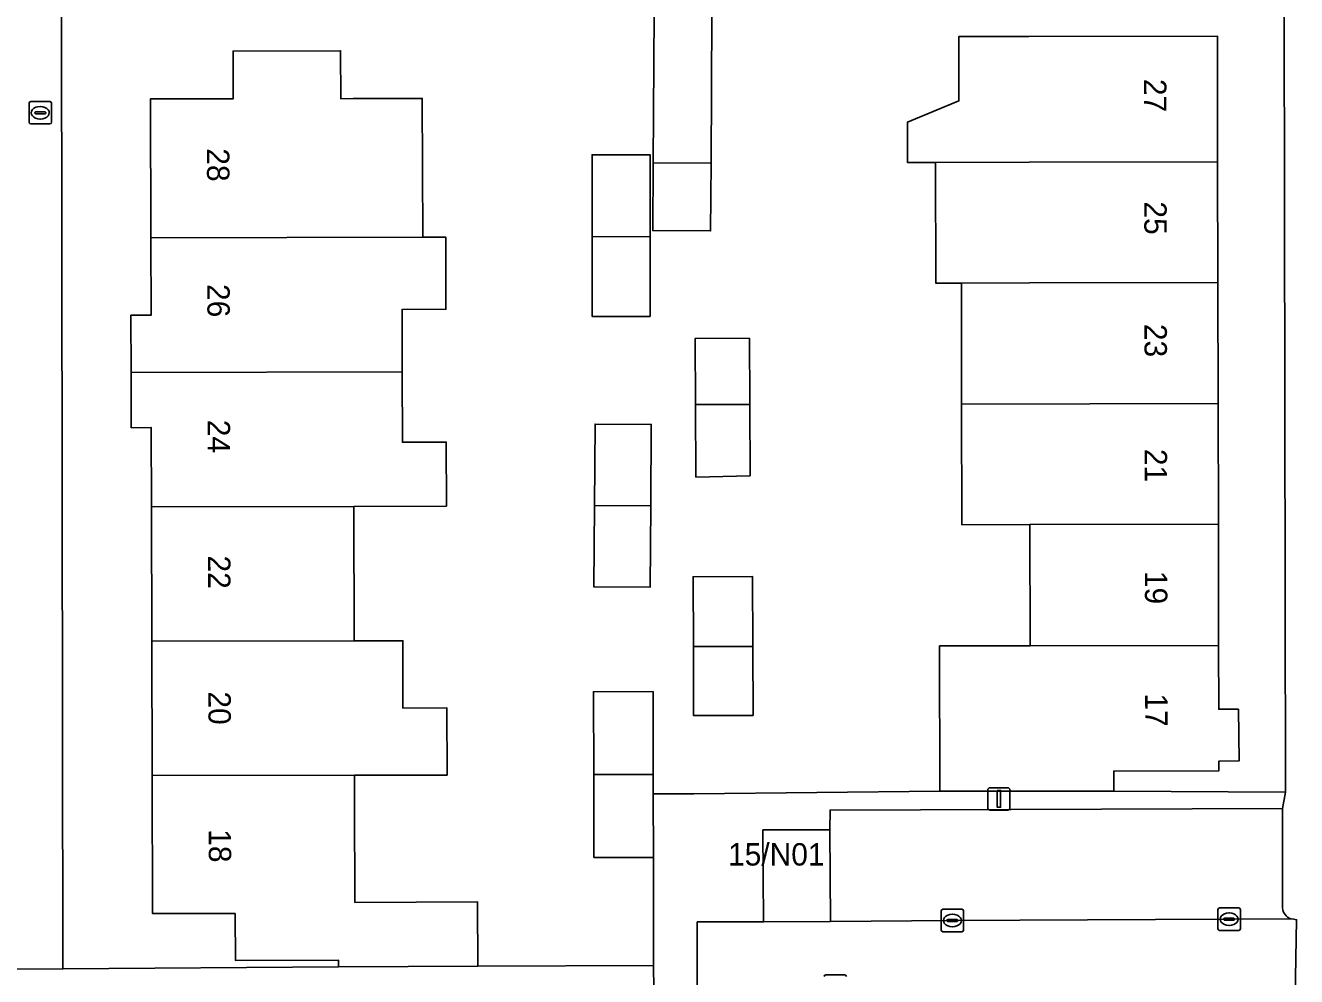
# Model space of a CAD drawing. Extents: x 160455 to 162082, y 388339 to 389736.
# Drawn here: x 160888.5 to 160945.3, y 388547.2 to 388589.6 of the extents above; entities that cross this region are included whole.
import ezdxf

# ---------------------------------------------------------------- set-up
doc = ezdxf.new("R2010")
doc.units = 0
for name, color, linetype in [('IMGEO_Brandkraan', 7, 'Continuous'), ('IMGEO_Erf', 7, 'Continuous'), ('IMGEO_Kolk', 7, 'Continuous'), ('IMGEO_Lichtmast', 7, 'Continuous'), ('IMGEO_Muur', 7, 'Continuous'), ('IMGEO_Pand', 7, 'Continuous'), ('IMGEO_Pand_nummerreeks', 7, 'Continuous'), ('IMGEO_Parkeervlak_open', 7, 'Continuous'), ('IMGEO_Rijbaan_lokaal_open', 7, 'Continuous'), ('IMGEO_Rioolput', 7, 'Continuous'), ('IMGEO_Voetpad_open', 7, 'Continuous')]:
    doc.layers.add(name, color=color, linetype=linetype)

msp = doc.modelspace()

# ---------------------------------------------------------------- linework, layer by layer
at = {"layer": 'IMGEO_Brandkraan'}
for p, q in [((160888.695, 388585.298), (160888.695, 388586.15)), ((160888.77, 388586.224), (160889.622, 388586.224)), ((160889.696, 388586.15), (160889.696, 388585.298)), ((160888.954, 388585.718), (160888.954, 388585.73)), ((160889.392, 388585.681), (160888.994, 388585.681)), ((160888.997, 388585.767), (160889.395, 388585.767)), ((160889.183, 388586.004), (160889.208, 388586.004)), ((160889.438, 388585.73), (160889.438, 388585.718)), ((160889.622, 388585.224), (160888.77, 388585.224)), ((160889.206, 388585.444), (160889.181, 388585.444))]:
    msp.add_line(p, q, dxfattribs=at)
for points in [[(160888.695, 388585.298), (160888.695, 388586.15)], [(160888.77, 388586.224), (160889.622, 388586.224)], [(160889.696, 388586.15), (160889.696, 388585.298)], [(160889.622, 388585.224), (160888.77, 388585.224)]]:
    msp.add_lwpolyline(points, dxfattribs=at)
for centre, radius, start, end in [((160888.772, 388586.148), 0.0765, 91.552, 178.448), ((160888.772, 388586.148), 0.0765, 91.552, 178.448), ((160889.62, 388586.148), 0.0765, 1.552, 88.448), ((160889.62, 388586.148), 0.0765, 1.552, 88.448), ((160888.994, 388585.727), 0.0403, 85.8775, 175.7526), ((160888.991, 388585.717), 0.0366, 178.938, 274.7102), ((160889.395, 388585.724), 0.043, 264.8664, 352.4533), ((160889.399, 388585.729), 0.0386, 1.7309, 96.639), ((160888.772, 388585.3), 0.0765, 181.552, 268.448), ((160888.772, 388585.3), 0.0765, 181.552, 268.448), ((160889.62, 388585.3), 0.0765, 271.552, 358.448), ((160889.62, 388585.3), 0.0765, 271.552, 358.448)]:
    msp.add_arc(centre, radius, start, end, dxfattribs=at)
for centre, major_axis, ratio, start_param, end_param in [((160889.182, 388585.724), (-0.387, 0.002), 0.722429, 4.712389, 7.853982), ((160889.207, 388585.724), (-0.39, 0.002), 0.717154, 1.570796, 4.712389)]:
    msp.add_ellipse(centre, major_axis=major_axis, ratio=ratio, start_param=start_param, end_param=end_param, dxfattribs=at)
at = {"layer": 'IMGEO_Erf'}
msp.add_lwpolyline([(160890.136, 388590.2), (160890.205, 388547.5), (160902.52, 388547.596), (160902.519, 388547.884), (160897.919, 388547.869), (160897.9, 388549.968), (160894.21, 388549.964), (160894.194, 388556.126), (160894.179, 388562.126), (160894.163, 388568.127), (160894.154, 388571.664), (160893.255, 388571.662), (160893.249, 388574.124), (160893.242, 388576.682), (160894.141, 388576.684), (160894.132, 388580.138), (160894.116, 388586.339), (160897.816, 388586.349), (160897.811, 388588.479), (160902.611, 388588.492), (160902.617, 388586.353), (160903.167, 388586.355), (160906.257, 388586.366), (160906.279, 388580.169), (160907.308, 388580.172), (160907.317, 388576.95), (160905.355, 388576.945), (160905.362, 388574.152), (160905.37, 388571.015), (160907.332, 388571.02), (160907.339, 388568.162), (160903.208, 388568.151), (160903.221, 388562.147), (160905.391, 388562.152), (160905.398, 388559.144), (160907.36, 388559.149), (160907.367, 388556.155), (160903.234, 388556.146), (160903.237, 388554.987), (160903.247, 388550.469), (160908.731, 388550.488), (160908.741, 388547.618), (160916.591, 388547.646), (160916.585, 388552.478), (160913.926, 388552.472), (160913.917, 388556.17), (160913.907, 388559.87), (160916.567, 388559.877), (160916.576, 388556.176), (160916.578, 388555.308), (160918.389, 388555.314), (160929.373, 388555.426), (160929.367, 388561.916), (160933.416, 388561.924), (160933.405, 388567.334), (160930.365, 388567.328), (160930.354, 388572.718), (160930.343, 388578.122), (160929.196, 388578.12), (160929.185, 388583.506), (160927.936, 388583.503), (160927.932, 388585.301), (160930.23, 388586.256), (160930.224, 388589.128), (160933.36, 388589.134), (160941.779, 388589.151), (160941.79, 388583.531), (160941.801, 388578.142), (160941.812, 388572.741), (160941.823, 388567.351), (160941.834, 388561.941), (160941.84, 388559.091), (160942.721, 388559.088), (160942.756, 388556.793), (160941.851, 388556.779), (160941.839, 388556.336), (160937.15, 388556.333), (160937.152, 388555.434), (160944.828, 388555.395), (160944.768, 388590.348)], dxfattribs=at)
for points in [[(160919.16, 388583.485), (160919.141, 388580.449), (160916.556, 388580.465), (160916.575, 388583.48), (160916.616, 388590.185), (160919.201, 388590.17)], [(160916.438, 388576.63), (160913.845, 388576.63), (160913.845, 388580.188), (160913.845, 388583.848), (160916.438, 388583.848), (160916.438, 388580.195)], [(160920.89, 388572.699), (160920.906, 388569.517), (160918.482, 388569.458), (160918.464, 388572.694), (160918.447, 388575.639), (160920.875, 388575.653), (160920.889, 388572.825)], [(160916.488, 388571.808), (160916.464, 388568.186), (160916.44, 388564.535), (160913.93, 388564.551), (160913.954, 388568.18), (160913.978, 388571.824)], [(160921.029, 388561.899), (160921.038, 388558.813), (160918.378, 388558.805), (160918.369, 388561.894), (160918.359, 388565.004), (160921.019, 388565.012)]]:
    msp.add_lwpolyline(points, close=True, dxfattribs=at)
at = {"layer": 'IMGEO_Kolk'}
for p, q in [((160929.44, 388549.232), (160929.44, 388550.084)), ((160929.515, 388550.158), (160930.367, 388550.158)), ((160929.742, 388549.701), (160930.14, 388549.701)), ((160929.928, 388549.938), (160929.953, 388549.938)), ((160930.441, 388550.084), (160930.441, 388549.232)), ((160941.804, 388549.292), (160941.804, 388550.144)), ((160941.879, 388550.218), (160942.731, 388550.218)), ((160942.063, 388549.712), (160942.063, 388549.724)), ((160942.106, 388549.761), (160942.504, 388549.761)), ((160942.292, 388549.998), (160942.317, 388549.998)), ((160942.547, 388549.724), (160942.547, 388549.712)), ((160942.805, 388550.144), (160942.805, 388549.292)), ((160930.367, 388549.158), (160929.515, 388549.158)), ((160929.699, 388549.652), (160929.699, 388549.664)), ((160930.137, 388549.615), (160929.739, 388549.615)), ((160929.951, 388549.378), (160929.926, 388549.378)), ((160930.183, 388549.664), (160930.183, 388549.652)), ((160942.731, 388549.218), (160941.879, 388549.218)), ((160942.501, 388549.675), (160942.103, 388549.675)), ((160942.315, 388549.438), (160942.29, 388549.438))]:
    msp.add_line(p, q, dxfattribs=at)
for points in [[(160929.44, 388549.232), (160929.44, 388550.084)], [(160929.515, 388550.158), (160930.367, 388550.158)], [(160930.441, 388550.084), (160930.441, 388549.232)], [(160941.804, 388549.292), (160941.804, 388550.144)], [(160941.879, 388550.218), (160942.731, 388550.218)], [(160942.805, 388550.144), (160942.805, 388549.292)], [(160930.367, 388549.158), (160929.515, 388549.158)], [(160942.731, 388549.218), (160941.879, 388549.218)]]:
    msp.add_lwpolyline(points, dxfattribs=at)
for centre, radius, start, end in [((160929.517, 388550.082), 0.0765, 91.552, 178.448), ((160929.517, 388550.082), 0.0765, 91.552, 178.448), ((160929.739, 388549.661), 0.0403, 85.8775, 175.7526), ((160930.144, 388549.663), 0.0386, 1.7309, 96.639), ((160930.365, 388550.082), 0.0765, 1.552, 88.448), ((160930.365, 388550.082), 0.0765, 1.552, 88.448), ((160941.881, 388550.142), 0.0765, 91.552, 178.448), ((160941.881, 388550.142), 0.0765, 91.552, 178.448), ((160942.103, 388549.721), 0.0403, 85.8775, 175.7526), ((160942.1, 388549.711), 0.0366, 178.938, 274.7102), ((160942.504, 388549.718), 0.043, 264.8664, 352.4533), ((160942.508, 388549.723), 0.0386, 1.7309, 96.639), ((160942.729, 388550.142), 0.0765, 1.552, 88.448), ((160942.729, 388550.142), 0.0765, 1.552, 88.448), ((160929.517, 388549.234), 0.0765, 181.552, 268.448), ((160929.517, 388549.234), 0.0765, 181.552, 268.448), ((160929.736, 388549.651), 0.0366, 178.938, 274.7102), ((160930.14, 388549.658), 0.043, 264.8664, 352.4533), ((160930.365, 388549.234), 0.0765, 271.552, 358.448), ((160930.365, 388549.234), 0.0765, 271.552, 358.448), ((160941.881, 388549.294), 0.0765, 181.552, 268.448), ((160941.881, 388549.294), 0.0765, 181.552, 268.448), ((160942.729, 388549.294), 0.0765, 271.552, 358.448), ((160942.729, 388549.294), 0.0765, 271.552, 358.448)]:
    msp.add_arc(centre, radius, start, end, dxfattribs=at)
for centre, major_axis, ratio, start_param, end_param in [((160929.927, 388549.658), (-0.387, 0.002), 0.722429, 4.712389, 7.853982), ((160929.952, 388549.658), (-0.39, 0.002), 0.717154, 1.570796, 4.712389), ((160942.291, 388549.718), (-0.387, 0.002), 0.722429, 4.712389, 7.853982), ((160942.316, 388549.718), (-0.39, 0.002), 0.717154, 1.570796, 4.712389)]:
    msp.add_ellipse(centre, major_axis=major_axis, ratio=ratio, start_param=start_param, end_param=end_param, dxfattribs=at)
at = {"layer": 'IMGEO_Lichtmast'}
for p, q in [((160931.523, 388554.688), (160931.523, 388555.488)), ((160931.523, 388555.488), (160931.523, 388554.688)), ((160931.623, 388555.588), (160932.413, 388555.588)), ((160932.413, 388555.588), (160931.623, 388555.588)), ((160932.513, 388555.488), (160932.513, 388554.688)), ((160932.513, 388554.688), (160932.513, 388555.488)), ((160932.413, 388554.588), (160931.623, 388554.588)), ((160931.623, 388554.588), (160932.413, 388554.588))]:
    msp.add_line(p, q, dxfattribs=at)
msp.add_lwpolyline([(160931.943, 388555.463), (160932.093, 388555.463), (160932.093, 388554.713), (160931.943, 388554.713), (160931.943, 388555.463)], dxfattribs=at)
for centre, start, end in [((160931.623, 388555.488), 90, 180), ((160931.623, 388555.488), 90, 180), ((160932.413, 388555.488), 0, 90), ((160932.413, 388555.488), 360, 90), ((160931.623, 388554.688), 180, 270), ((160931.623, 388554.688), 180, 270), ((160932.413, 388554.688), 270, 0), ((160932.413, 388554.688), 270, 0)]:
    msp.add_arc(centre, 0.1, start, end, dxfattribs=at)
at = {"layer": 'IMGEO_Muur'}
for points in [[(160918.389, 388555.314), (160929.373, 388555.426)], [(160916.591, 388547.646), (160916.585, 388552.478)], [(160908.741, 388547.618), (160916.591, 388547.646)]]:
    msp.add_lwpolyline(points, dxfattribs=at)
at = {"layer": 'IMGEO_Pand'}
for points in [[(160916.575, 388583.48), (160919.16, 388583.485), (160919.201, 388590.17), (160916.616, 388590.185)], [(160941.779, 388589.151), (160933.36, 388589.134), (160930.224, 388589.128), (160930.23, 388586.256), (160927.932, 388585.301), (160927.936, 388583.503), (160929.185, 388583.506), (160933.371, 388583.514), (160941.79, 388583.531)], [(160894.132, 388580.138), (160906.279, 388580.169), (160906.257, 388586.366), (160903.167, 388586.355), (160902.617, 388586.353), (160902.611, 388588.492), (160897.811, 388588.479), (160897.816, 388586.349), (160894.116, 388586.339)], [(160913.845, 388580.188), (160916.438, 388580.195), (160916.438, 388583.848), (160913.845, 388583.848)], [(160916.575, 388583.48), (160916.556, 388580.465), (160919.141, 388580.449), (160919.16, 388583.485)], [(160941.79, 388583.531), (160933.371, 388583.514), (160929.185, 388583.506), (160929.196, 388578.12), (160930.343, 388578.122), (160933.382, 388578.128), (160941.801, 388578.142)], [(160905.362, 388574.152), (160905.355, 388576.945), (160907.317, 388576.95), (160907.308, 388580.172), (160906.279, 388580.169), (160894.132, 388580.138), (160894.141, 388576.684), (160893.242, 388576.682), (160893.249, 388574.124)], [(160913.845, 388580.188), (160913.845, 388576.63), (160916.438, 388576.63), (160916.438, 388580.195)], [(160941.812, 388572.741), (160941.801, 388578.142), (160933.382, 388578.128), (160930.343, 388578.122), (160930.354, 388572.718)], [(160918.464, 388572.694), (160920.89, 388572.699), (160920.889, 388572.825), (160920.875, 388575.653), (160918.447, 388575.639)], [(160905.362, 388574.152), (160893.249, 388574.124), (160893.255, 388571.662), (160894.154, 388571.664), (160894.163, 388568.127), (160903.208, 388568.151), (160907.339, 388568.162), (160907.332, 388571.02), (160905.37, 388571.015)], [(160920.89, 388572.699), (160918.464, 388572.694), (160918.482, 388569.458), (160920.906, 388569.517)], [(160941.812, 388572.741), (160930.354, 388572.718), (160930.365, 388567.328), (160933.405, 388567.334), (160941.823, 388567.351)], [(160913.954, 388568.18), (160916.464, 388568.186), (160916.488, 388571.808), (160913.978, 388571.824)], [(160894.179, 388562.126), (160903.221, 388562.147), (160903.208, 388568.151), (160894.163, 388568.127)], [(160913.954, 388568.18), (160913.93, 388564.551), (160916.44, 388564.535), (160916.464, 388568.186)], [(160941.823, 388567.351), (160933.405, 388567.334), (160933.416, 388561.924), (160941.834, 388561.941)], [(160918.369, 388561.894), (160921.029, 388561.899), (160921.019, 388565.012), (160918.359, 388565.004)], [(160894.179, 388562.126), (160894.194, 388556.126), (160903.234, 388556.146), (160907.367, 388556.155), (160907.36, 388559.149), (160905.398, 388559.144), (160905.391, 388562.152), (160903.221, 388562.147)], [(160918.369, 388561.894), (160918.378, 388558.805), (160921.038, 388558.813), (160921.029, 388561.899)], [(160941.834, 388561.941), (160933.416, 388561.924), (160929.367, 388561.916), (160929.373, 388555.426), (160937.152, 388555.434), (160937.15, 388556.333), (160941.839, 388556.336), (160941.851, 388556.779), (160942.756, 388556.793), (160942.721, 388559.088), (160941.84, 388559.091)], [(160916.576, 388556.176), (160916.567, 388559.877), (160913.907, 388559.87), (160913.917, 388556.17)], [(160894.194, 388556.126), (160894.21, 388549.964), (160897.9, 388549.968), (160897.919, 388547.869), (160902.519, 388547.884), (160902.52, 388547.596), (160908.741, 388547.618), (160908.731, 388550.488), (160903.247, 388550.469), (160903.237, 388554.987), (160903.234, 388556.146)], [(160916.576, 388556.176), (160913.917, 388556.17), (160913.926, 388552.472), (160916.585, 388552.478), (160916.578, 388555.308)], [(160924.49, 388549.612), (160924.47, 388553.705), (160921.477, 388553.704), (160921.503, 388549.594)]]:
    msp.add_lwpolyline(points, close=True, dxfattribs=at)
at = {"layer": 'IMGEO_Parkeervlak_open'}
msp.add_lwpolyline([(160944.681, 388550.218), (160944.685, 388554.654), (160924.48, 388554.587), (160924.47, 388553.705), (160924.49, 388549.612), (160929.937, 388549.657), (160945.054, 388549.734)], dxfattribs=at)
msp.add_arc((160945.272, 388550.288), 0.595, 186.7296, 248.5105, dxfattribs=at)
at = {"layer": 'IMGEO_Rijbaan_lokaal_open'}
msp.add_lwpolyline([(160918.544, 388549.593), (160918.547, 388543.611), (160921.988, 388543.619), (160945.204, 388543.676), (160945.317, 388549.695), (160945.194, 388549.713), (160945.054, 388549.734), (160929.937, 388549.657), (160924.49, 388549.612), (160921.503, 388549.594)], close=True, dxfattribs=at)
at = {"layer": 'IMGEO_Rioolput'}
msp.add_line((160924.282, 388547.229), (160925.134, 388547.229), dxfattribs=at)
msp.add_lwpolyline([(160924.282, 388547.229), (160925.134, 388547.229)], dxfattribs=at)
for centre, start, end in [((160924.284, 388547.153), 91.552, 178.448), ((160924.284, 388547.153), 91.552, 178.448), ((160925.132, 388547.153), 1.552, 88.448), ((160925.132, 388547.153), 1.552, 88.448)]:
    msp.add_arc(centre, 0.0765, start, end, dxfattribs=at)
at = {"layer": 'IMGEO_Voetpad_open'}
for points in [[(160892.082, 388619.048), (160887.065, 388619.167), (160887.078, 388615.554), (160887.189, 388547.484), (160890.205, 388547.5), (160890.136, 388590.2)], [(160944.907, 388617.16), (160944.915, 388612.872), (160944.632, 388612.867), (160944.635, 388611.85), (160944.655, 388606.156), (160944.746, 388605.849), (160944.927, 388605.843), (160944.952, 388590.348), (160944.768, 388590.348), (160944.828, 388555.395), (160944.685, 388554.654), (160944.681, 388550.218)], [(160945.054, 388549.734), (160945.194, 388549.713), (160945.317, 388549.695), (160945.204, 388543.676)], [(160890.185, 388545.572), (160904.728, 388545.555), (160916.616, 388545.542), (160916.591, 388547.646), (160908.741, 388547.618), (160902.52, 388547.596), (160890.205, 388547.5), (160887.189, 388547.484), (160884.845, 388547.466)]]:
    msp.add_lwpolyline(points, dxfattribs=at)
msp.add_lwpolyline([(160921.988, 388543.619), (160918.547, 388543.611), (160918.544, 388549.593), (160921.503, 388549.594), (160921.477, 388553.704), (160924.47, 388553.705), (160924.48, 388554.587), (160944.685, 388554.654), (160944.828, 388555.395), (160937.152, 388555.434), (160929.373, 388555.426), (160918.389, 388555.314), (160916.578, 388555.308), (160916.585, 388552.478), (160916.591, 388547.646), (160916.616, 388545.542), (160916.63, 388540.734), (160916.639, 388537.881), (160918.448, 388537.886), (160939.838, 388537.942), (160944.976, 388537.954), (160944.711, 388538.742), (160922.001, 388538.667)], close=True, dxfattribs=at)
msp.add_arc((160945.272, 388550.288), 0.595, 186.7296, 248.5105, dxfattribs=at)

# ---------------------------------------------------------------- texts
at = {"layer": 'IMGEO_Pand_nummerreeks'}
for s, rotation, p in [('27', 270.1029, (160938.503, 388587.236)), ('28', 270.1481, (160896.642, 388584.137)), ('25', 270.1029, (160938.513, 388581.767)), ('26', 270.1481, (160896.657, 388578.078)), ('23', 270.1048, (160938.522, 388576.298)), ('24', 270.1481, (160896.673, 388572.015)), ('21', 270.1048, (160938.532, 388570.716)), ('22', 270.1481, (160896.689, 388565.956)), ('19', 270.1048, (160938.542, 388565.268)), ('20', 270.1481, (160896.704, 388559.887)), ('17', 270.1048, (160938.552, 388559.799)), ('18', 270.1481, (160896.72, 388553.734))]:
    msp.add_text(s, height=1, rotation=rotation, dxfattribs=at).set_placement(p)
msp.add_text('15/N01', height=1, dxfattribs=at).set_placement((160919.919, 388552.112))

doc.saveas('drawing.dxf')
